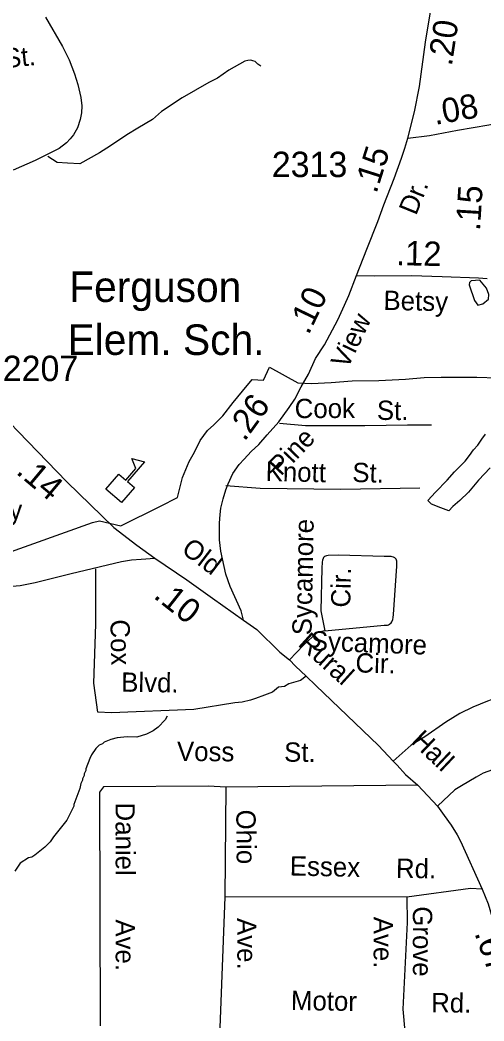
# Model space of a CAD drawing. Extents: x 1547597 to 1699558, y 810033 to 920809.
# Drawn here: x 1635027 to 1637311, y 878787 to 883710 of the extents above; entities that cross this region are included whole.
import ezdxf

# ---------------------------------------------------------------- set-up
doc = ezdxf.new("R2010")
doc.units = 0
for name, color, linetype in [('Exist Boundary Political City Limit New', 7, 'Continuous'), ('Exist Cultural Educational Facility High CELL', 7, 'Continuous'), ('Exist Cultural Educational Facility High Label', 7, 'Continuous'), ('Exist Hydrographic Misc Water Feature', 7, 'Continuous'), ('Exist Hydrographic Pond Under 1500 Sq Ft', 7, 'Continuous'), ('Exist Road Non-System Type 51', 7, 'Continuous'), ('Exist Road Non-System Type 51 Label', 7, 'Continuous'), ('Exist Road Secondary Mileage Hundredths English Label', 7, 'Continuous'), ('Exist Road Secondary Type 51 Attributed', 7, 'Continuous'), ('Exist Road Secondary Type 51 Label', 7, 'Continuous'), ('Exist Road Secondary Type 51 Number Label', 7, 'Continuous'), ('Map Preparation Boundary City Limit Buffer Line', 7, 'Continuous')]:
    doc.layers.add(name, color=color, linetype=linetype)

msp = doc.modelspace()

# ---------------------------------------------------------------- linework, layer by layer
at = {"layer": 'Exist Boundary Political City Limit New'}
msp.add_lwpolyline([(1634939.1, 881079.3), (1635383.5, 881239), (1635418.4, 881246), (1635524.1, 881222.1), (1635718.6, 881319.1), (1635802.2, 881361.5), (1635827, 881460.4), (1635859.9, 881538.2), (1635886.2, 881584.3), (1635914.1, 881641.2), (1635949.5, 881691.3), (1635981.4, 881718.3), (1636024.9, 881762.6), (1636076.2, 881828.5), (1636122.1, 881885), (1636170.4, 881941.6), (1636226.1, 881938.5), (1636255.2, 882002.8), (1636394.2, 881925.1), (1636462.5, 881922.2), (1636558.4, 881927.6), (1636662.6, 881935.7), (1636792.7, 881936.8), (1636925.1, 881942.8), (1637015.8, 881952.3), (1637099.3, 881953), (1637240.1, 881953.2), (1637275.6, 881953.9), (1637375.7, 881949.9)], dxfattribs=at)
at = {"layer": 'Exist Cultural Educational Facility High CELL'}
msp.add_lwpolyline([(1635449.4, 881402.8), (1635513.5, 881476.8), (1635548.3, 881446.7), (1635597.5, 881503.4), (1635577.8, 881552.5), (1635639.7, 881537.5), (1635555.5, 881440.4), (1635590.3, 881410.2), (1635526.2, 881336.2)], close=True, dxfattribs=at)
at = {"layer": 'Exist Hydrographic Misc Water Feature'}
for points in [[(1637323.3, 882391.3), (1637290.4, 882429.7), (1637248.1, 882427.2), (1637239.7, 882419), (1637238.7, 882407.1), (1637264.6, 882331.1), (1637280.1, 882308.3), (1637304.4, 882313.9), (1637332.4, 882337.7), (1637334.2, 882359.4), (1637323.3, 882391.3)], [(1635752.1, 880286.1), (1635741.2, 880267.4), (1635706.6, 880231.9), (1635682.4, 880214.4), (1635650.1, 880196.9), (1635601.8, 880181.8), (1635554, 880184.5), (1635505.9, 880179.3), (1635473.8, 880171.9), (1635441.6, 880158.5), (1635433.4, 880150.6), (1635417.3, 880142.9), (1635401.1, 880127.1), (1635378.5, 880095.5), (1635370.2, 880077.7), (1635351.5, 880026), (1635351.3, 880018), (1635343.1, 880002.1), (1635343, 879994.1), (1635334.7, 879978.2), (1635334.6, 879970.3), (1635326.2, 879954.5), (1635321.9, 879930.5), (1635292.6, 879851), (1635292.5, 879843), (1635257.4, 879773.6), (1635192.1, 879692.7), (1635175.6, 879667), (1635149.3, 879641.4), (1635100.7, 879602.3), (1635084.5, 879592.5), (1635068.5, 879588.9), (1635028.1, 879563.5), (1635001.4, 879524)]]:
    msp.add_lwpolyline(points, dxfattribs=at)
at = {"layer": 'Exist Hydrographic Pond Under 1500 Sq Ft'}
msp.add_lwpolyline([(1637341.8, 881507.5), (1637284, 881447.3), (1637234, 881387.4), (1637191.9, 881347.3), (1637158, 881317.2), (1637138, 881295.2), (1637098, 881311.2), (1637052, 881329.2), (1637033.9, 881347.2), (1637072, 881387.3), (1637130, 881447.3), (1637166, 881487.4), (1637217.9, 881539.4), (1637239.8, 881567.5), (1637259.8, 881595.6), (1637279.9, 881619.6), (1637299.9, 881647.7), (1637317.8, 881673.6)], dxfattribs=at)
at = {"layer": 'Exist Road Non-System Type 51'}
for p, q in [((1636985, 879946.2), (1636039.5, 879937.3)), ((1636039.5, 879937.3), (1636034.7, 879397.8)), ((1636034.7, 879397.8), (1636011.2, 878753.6)), ((1636930.9, 879395.6), (1636034.7, 879397.8))]:
    msp.add_line(p, q, dxfattribs=at)
for points in [[(1636213.2, 883482.4), (1636197.8, 883493.7), (1636183.9, 883505.8), (1636172.6, 883509.7), (1636164, 883512), (1636148.2, 883511.4), (1636134.1, 883508.2), (1636055.7, 883463), (1635999.3, 883423.5), (1635957.2, 883402), (1635824.5, 883327.2), (1635724, 883260.2), (1635679.6, 883220.5), (1635607.3, 883177.4), (1635553, 883145.8), (1635472.7, 883090.6), (1635418.3, 883057.1), (1635321.3, 883003), (1635260.4, 883006.7), (1635210.6, 883008.5), (1635164.2, 883038.9)], [(1637052.4, 881717.9), (1636934.9, 881717.9), (1636725.1, 881714.1), (1636432, 881714.1), (1636304.3, 881725.5)], [(1636994.3, 881407.1), (1636606.4, 881400.8), (1636209.6, 881405.9), (1636040.3, 881418.5)], [(1636527.6, 880706), (1636819.3, 880733.1), (1636835.3, 880733), (1636841.3, 880735.5), (1636846.4, 880738.6), (1636853.5, 880744.8), (1636857, 880749.4), (1636859.5, 880753.9), (1636861.7, 880760.7), (1636864.3, 880771.6), (1636865.8, 880786.6), (1636881.8, 881024.4), (1636882.1, 881048.4), (1636880.6, 881053.7), (1636878.1, 881058.3), (1636875.6, 881061.4), (1636872.2, 881064.4), (1636868.5, 881066.3), (1636864.7, 881067.8), (1636859.3, 881069.5), (1636854.4, 881070.6), (1636820.3, 881070.9), (1636594.5, 881077.1), (1636544.1, 881076.9), (1636535.7, 881075.3), (1636526.4, 881071.7), (1636521.5, 881066.6), (1636518.8, 881061.6), (1636516.4, 881053.7), (1636514.2, 881043.7), (1636512, 881013.7), (1636507.9, 880803.7), (1636527.6, 880706)], [(1636436.2, 880482.8), (1636407.2, 880460.5), (1636349.5, 880444.9), (1636329.3, 880431.1), (1636298.8, 880428.2), (1636270.7, 880404.1), (1636230.5, 880388.7), (1636186.2, 880373.2), (1636161.8, 880364.1), (1636120, 880354.3), (1636083.9, 880350.8), (1635883.5, 880318.8), (1635477.8, 880302.2), (1635410.6, 880305), (1635391.2, 880447.8), (1635400.2, 880738.4), (1635400.2, 881010.7)], [(1636527.6, 880706), (1636489.7, 880697.1), (1636422.8, 880634.6), (1636353.7, 880563.2)], [(1637566.6, 880541.3), (1637546.4, 880518.6), (1637524, 880487.3), (1637476, 880434.2), (1637434.6, 880396.5), (1637363.5, 880372.7), (1637327.4, 880359), (1637256.2, 880329.5), (1637191.5, 880298.3), (1637122.4, 880255.9), (1637020.3, 880184.6), (1636952, 880143.2), (1636863.7, 880064)], [(1637953.1, 880032.5), (1637905.2, 880030.8), (1637531, 880038.8), (1637415, 880035.8), (1637387, 880032.2), (1637352.9, 880022.5), (1637306.7, 880004.8), (1637272.5, 879985.1), (1637200.3, 879943.9), (1637168, 879924.2), (1637082.1, 879843.6)], [(1636039.5, 879937.3), (1635954.8, 879941.7), (1635438.3, 879938.8), (1635417.8, 879912.5), (1635421.1, 878761.9)], [(1637302.2, 879435.1), (1637244.3, 879437.9), (1636930.9, 879395.6)], [(1636930.9, 879395.6), (1636933.2, 879270.6), (1636912, 878845.1), (1636921.4, 878734)]]:
    msp.add_lwpolyline(points, dxfattribs=at)
at = {"layer": 'Exist Road Secondary Type 51 Attributed'}
for points in [[(1636935.6, 883128.6), (1636969.4, 883258.1), (1636992.9, 883383.6), (1637023.6, 883600.7), (1637069.3, 883879.9), (1637093.2, 884035), (1637105.2, 884084.4)], [(1635152.3, 883724.3), (1635237, 883579.5), (1635268.4, 883514.5), (1635294.9, 883445.3), (1635312.2, 883392.4), (1635326.9, 883328.9), (1635330.8, 883287.5), (1635329.3, 883253.9), (1635323.5, 883220.9), (1635310.4, 883179.5), (1635290.4, 883145.9), (1635274.2, 883126), (1635255.8, 883106.6), (1635219.9, 883078.5), (1635102.2, 883019), (1634993.1, 882970.8)], [(1636935.6, 883128.6), (1637042, 883141.7), (1637180.5, 883167.9), (1637335.3, 883195.3), (1637398.1, 883208.3)], [(1636682.9, 882453.2), (1636733.5, 882583.3), (1636788, 882719.1), (1636818.4, 882801.4), (1636869, 882931.4), (1636904.1, 883030.6), (1636921.4, 883080.4), (1636935.6, 883128.6)], [(1636126.8, 880758.6), (1636116.3, 880803.6), (1636061, 880924.2), (1636040.5, 880985.1), (1636015.7, 881097.7), (1636009, 881153.5), (1636008.3, 881193.8), (1636008.3, 881234.7), (1636011.7, 881278.4), (1636015.4, 881309.6), (1636026.4, 881354.7), (1636039.5, 881398.8), (1636051.5, 881428.1), (1636074.1, 881480.1), (1636106.2, 881524.5), (1636130, 881550.2), (1636165.6, 881587.5), (1636202.8, 881622.2), (1636244.2, 881669.3), (1636300.3, 881734.4), (1636351.1, 881803.9), (1636379.5, 881845), (1636411.8, 881905.1), (1636447.7, 881968.7), (1636481, 882044.9), (1636526.6, 882112.9), (1636591.9, 882235.6), (1636623.9, 882308), (1636646.4, 882355.7), (1636682.9, 882453.2)], [(1636682.9, 882453.2), (1636772, 882452.2), (1636954.1, 882452.8), (1637104.2, 882449.3), (1637283.9, 882441.7), (1637325.9, 882439.4)], [(1634896.7, 881814.6), (1634942.6, 881764.1), (1635018.1, 881686.3), (1635257.4, 881438.1), (1635489.2, 881213.7), (1635601.4, 881126.6), (1635690.3, 881063.2)], [(1634970.6, 880923.2), (1635027.8, 880929), (1635101.4, 880943.1), (1635278.7, 880987.2), (1635526.7, 881046.9), (1635575.4, 881054.3), (1635624.2, 881058.5), (1635690.3, 881063.2)], [(1635690.3, 881063.2), (1635848.1, 880955.7), (1635975, 880866), (1636126.8, 880758.6)], [(1636126.8, 880758.6), (1636192.9, 880711.4), (1636306.8, 880601.1), (1636353.7, 880563.2), (1636382.7, 880532), (1636436.2, 880482.8), (1636483, 880436), (1636792.3, 880142.1), (1636863.7, 880064), (1636884.1, 880045.1), (1636923.9, 879999.2), (1636985, 879946.2), (1637082.1, 879843.6), (1637114.9, 879797.8), (1637150, 879750.5), (1637179.6, 879701.6), (1637195.2, 879671.3), (1637302.2, 879435.1), (1637331.6, 879362.2), (1637374.2, 879217.6), (1637394.3, 879164), (1637418.8, 879103.8), (1637514.7, 878824.8), (1637563.7, 878681.9)]]:
    msp.add_lwpolyline(points, dxfattribs=at)
at = {"layer": 'Map Preparation Boundary City Limit Buffer Line'}
msp.add_lwpolyline([(1634939.1, 881079.3), (1635383.5, 881239), (1635418.4, 881246), (1635524.1, 881222.1), (1635718.6, 881319.1), (1635802.2, 881361.5), (1635827, 881460.4), (1635859.9, 881538.2), (1635886.2, 881584.3), (1635914.1, 881641.2), (1635949.5, 881691.3), (1635981.4, 881718.3), (1636024.9, 881762.6), (1636076.2, 881828.5), (1636122.1, 881885), (1636170.4, 881941.6), (1636226.1, 881938.5), (1636255.2, 882002.8), (1636394.2, 881925.1), (1636462.5, 881922.2), (1636558.4, 881927.6), (1636662.6, 881935.7), (1636792.7, 881936.8), (1636925.1, 881942.8), (1637015.8, 881952.3), (1637099.3, 881953), (1637240.1, 881953.2), (1637275.6, 881953.9), (1637375.7, 881949.9)], dxfattribs=at)

# ---------------------------------------------------------------- texts
at = {"layer": 'Exist Cultural Educational Facility High Label'}
for s, p in [('Ferguson', (1635269.1, 882323.2)), ('Elem. Sch.', (1635260.9, 882062.7))]:
    msp.add_text(s, height=150, dxfattribs=at).set_placement(p)
at = {"layer": 'Exist Road Non-System Type 51 Label'}
for s, rotation, p in [('Cook', 0.2321, (1636379.3, 881751.7)), ('St.', 359.4498, (1636783.4, 881743.4)), ('Knott', 358.6398, (1636235.3, 881443.3)), ('St.', 358.6398, (1636661.8, 881437.9)), ('Sycamore', 88.8895, (1636462, 880683.4)), ('Cir.', 88.8895, (1636652.5, 880819.4)), ('Cox', 271.0896, (1635471.8, 880761.1)), ('Sycamore', 357.8892, (1636457.1, 880609.6)), ('Cir.', 358.5668, (1636677.4, 880501.3)), ('Blvd.', 359.1507, (1635524.7, 880406.2)), ('Voss', 359.4644, (1635799.3, 880065.9)), ('St.', 359.5354, (1636326.8, 880062)), ('Daniel', 270.0842, (1635497.2, 879861)), ('Ohio', 270.4667, (1636091.6, 879825.9)), ('Essex', 358.7286, (1636354.3, 879502.5)), ('Rd.', 359.1753, (1636877.1, 879490.6)), ('Grove', 270.0509, (1636960.7, 879350.5)), ('Ave.', 270.0842, (1635497.6, 879286.3)), ('Ave.', 270.3376, (1636095.6, 879293)), ('Ave.', 270.0509, (1636767.3, 879299.4)), ('Motor', 359.0986, (1636360, 878840.6)), ('Rd.', 359.1667, (1637050.3, 878829.9))]:
    msp.add_text(s, height=95, rotation=rotation, dxfattribs=at).set_placement(p)
at = {"layer": 'Exist Road Secondary Mileage Hundredths English Label'}
for s, rotation, p in [('.20', 81.4247, (1637152.4, 883480.4)), ('.08', 9.94, (1637070.1, 883194)), ('.15', 72.4442, (1636781.1, 882852.8)), ('.15', 86.4239, (1637290.9, 882671.1)), ('.12', 358.682, (1636877.1, 882504.7)), ('.10', 64.1974, (1636447.1, 882157.6)), ('.26', 54.033, (1636132.1, 881633.3)), ('.14', 320.1048, (1635003, 881481.9)), ('.10', 321.7388, (1635679.2, 880870.8)), ('.67', 289.6598, (1637262.5, 879218.9))]:
    msp.add_text(s, height=120, rotation=rotation, dxfattribs=at).set_placement(p)
at = {"layer": 'Exist Road Secondary Type 51 Label'}
for s, rotation, p in [('St.', 5.8243, (1634952.9, 883473.2)), ('Dr.', 68.0977, (1636976.6, 882745.3)), ('Betsy', 358.682, (1636815.3, 882284.7)), ('View', 64.1974, (1636638.6, 881989.5)), ('Pine', 46.4032, (1636311.2, 881463.4)), ('Old', 322.6083, (1635816.1, 881094.7)), ('Rural', 317.8674, (1636390.7, 880635.6)), ('Hall', 316.5735, (1636947.5, 880157.6))]:
    msp.add_text(s, height=95, rotation=rotation, dxfattribs=at).set_placement(p)
msp.add_text('McCoy', height=95, dxfattribs=at).set_placement((1634642.6, 881252.6))
at = {"layer": 'Exist Road Secondary Type 51 Number Label'}
for s, p in [('2313', (1636266.4, 882937.5)), ('2207', (1634942.1, 881934))]:
    msp.add_text(s, height=125, dxfattribs=at).set_placement(p)

doc.saveas('drawing.dxf')
